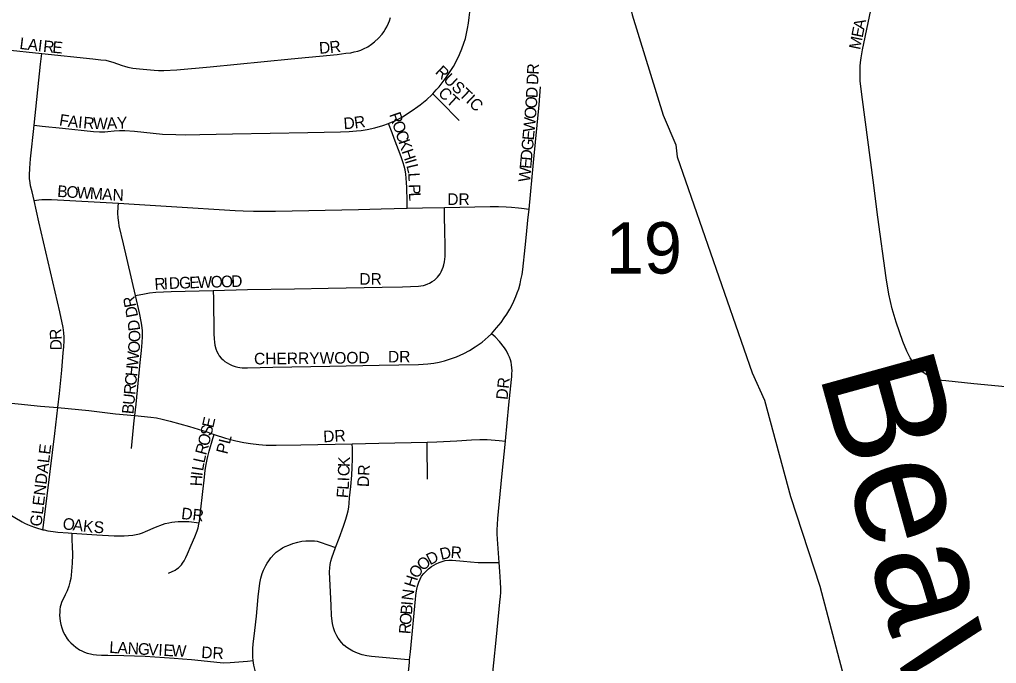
# Model space of a CAD drawing. Extents: x 1410790 to 1770854, y 448063 to 770588.
# Drawn here: x 1541507 to 1545713, y 655979 to 658750 of the extents above; entities that cross this region are included whole.
import ezdxf

# ---------------------------------------------------------------- set-up
doc = ezdxf.new("R2010")
doc.units = 0
for name, color, linetype in [('GM_X_City_Street', 7, 'Continuous'), ('GM_X_City_Street_Text', 7, 'Continuous'), ('GM_X_Minor_River', 7, 'Continuous'), ('GM_X_Minor_River_Text', 7, 'Continuous'), ('GM_X_Section_Text', 7, 'Continuous')]:
    doc.layers.add(name, color=color, linetype=linetype)

msp = doc.modelspace()

# ---------------------------------------------------------------- linework, layer by layer
at = {"layer": 'GM_X_City_Street'}
for points in [[(1545751.9, 657169.8), (1545614.7, 657182.5), (1545494.1, 657194.9), (1545478, 657197.2), (1545460.4, 657201.6), (1545441.3, 657208), (1545427.7, 657213.5), (1545415.1, 657220.2), (1545401.8, 657228.3), (1545390.8, 657235.7), (1545381.4, 657243), (1545373.5, 657250.2), (1545365.4, 657258.6), (1545359.3, 657266.9), (1545349.5, 657281.4), (1545341.6, 657293.8), (1545333.6, 657308.1), (1545327.1, 657322.7), (1545309.8, 657364.8), (1545280.3, 657448.1), (1545264.1, 657504.6), (1545249.6, 657568.2), (1545237.3, 657639.1), (1545202.6, 657899.2), (1545181.7, 658058.6), (1545135.9, 658406.6), (1545126.5, 658484.4), (1545125.3, 658503.3), (1545125.3, 658528.1), (1545126.1, 658550), (1545127.7, 658565.6), (1545130.1, 658585.1), (1545136.1, 658619.5), (1545190.5, 658880.6)], [(1543285.8, 658430.7), (1543301, 658447.5), (1543313, 658461.1), (1543343.4, 658500.1), (1543363.9, 658530.1), (1543375, 658547.9), (1543384.1, 658564), (1543401.8, 658599.5), (1543412, 658623.9), (1543420.3, 658648.6), (1543426.4, 658668.8), (1543431.8, 658689.8), (1543436.3, 658711.5), (1543440.4, 658734.6), (1543443.3, 658758.8), (1543446.7, 658792.7)], [(1541602.9, 658604), (1541822.7, 658580.7), (1541856.9, 658577.3), (1541878.4, 658574.6), (1541893, 658571.5), (1541909.2, 658567.1), (1541949.1, 658552.9), (1541958.7, 658549.4), (1541974, 658545.2), (1541994.9, 658541), (1542023.8, 658537.6), (1542086.2, 658531.9), (1542105.7, 658531), (1542129.1, 658530.8), (1542184.9, 658533.6), (1542328.4, 658547.2), (1542677.1, 658580.9), (1542875, 658600.3), (1542911.3, 658604.7), (1542932.8, 658607.4), (1542948.1, 658610.5), (1542963.1, 658614), (1542976.7, 658618.5), (1542988.2, 658623.6), (1543006.1, 658633.3), (1543022.2, 658644.1), (1543035.2, 658654.4), (1543052.1, 658670.2), (1543067.8, 658687.8), (1543075.3, 658697.6), (1543081.8, 658707.5), (1543088.6, 658719.4), (1543095.3, 658733.8), (1543099.7, 658744.9), (1543104, 658759.2)], [(1541296.6, 658637.5), (1541336.9, 658632.9), (1541441.2, 658621.1), (1541602.9, 658604)], [(1541569.8, 658295), (1541598, 658558.2), (1541602.9, 658604)], [(1543700.7, 657933.6), (1543720.4, 658135.2), (1543743.9, 658382.5), (1543750.4, 658459.9)], [(1543095.9, 658303.1), (1543098.3, 658304), (1543129.8, 658317.4), (1543156.3, 658331.3), (1543198, 658358.3), (1543221.7, 658375.9), (1543232.3, 658383.4), (1543260.7, 658406), (1543281.5, 658426), (1543285.8, 658430.7)], [(1543400.4, 658315.4), (1543317.4, 658398.9), (1543285.8, 658430.7)], [(1541569.8, 657971.7), (1541561.5, 658008.4), (1541554.7, 658035.1), (1541552.6, 658048), (1541550.9, 658065.7), (1541550, 658080.3), (1541551.3, 658109.9), (1541554.4, 658150.6), (1541556.7, 658176.8), (1541566.9, 658268.1), (1541569.8, 658295)], [(1541569.8, 658295), (1541604.1, 658291.5), (1541692, 658282.6), (1541825.7, 658268.5), (1541851, 658266.6), (1541875.2, 658266.9), (1541888.1, 658267.8), (1541914.6, 658271.1), (1541937.2, 658272.2), (1541960, 658271.9), (1542002.1, 658269.2), (1542122.7, 658257.3), (1542179.6, 658254.7), (1542222.8, 658254.6), (1542283.9, 658255.4), (1542424.7, 658258.4), (1542748.5, 658264.2), (1542889.3, 658267.3), (1542926.8, 658268.6), (1542957.6, 658270.7), (1542977.8, 658273.2), (1543003.8, 658277.5), (1543037, 658284.7), (1543071.2, 658294.2), (1543095.9, 658303.1)], [(1543176.3, 657938), (1543175.9, 657965.9), (1543174.7, 658028.5), (1543173.8, 658047.5), (1543172.1, 658067), (1543170.7, 658084.6), (1543167.4, 658102.9), (1543162.8, 658118.7), (1543158.4, 658133.1), (1543149.8, 658158.8), (1543119.8, 658238.6), (1543110.8, 658263.1), (1543095.9, 658303.1)], [(1541569.8, 657971.7), (1541590, 657974.4), (1541604, 657975.5), (1541620.7, 657976.2), (1541644.7, 657975.5), (1541933.1, 657959.3)], [(1541672, 657080), (1541679, 657140.8), (1541689.3, 657240.8), (1541695.8, 657316.6), (1541697.7, 657341.7), (1541699.4, 657366.9), (1541699.4, 657383.7), (1541698.1, 657401.8), (1541695.1, 657424.8), (1541681.3, 657492.6), (1541590.7, 657879), (1541569.8, 657971.7)], [(1542006.4, 657562.7), (1541955.1, 657784.7), (1541936.5, 657861.8), (1541934.3, 657876.7), (1541931.6, 657896.3), (1541931.1, 657916.3), (1541932, 657944.6), (1541933.1, 657959.3)], [(1541933.1, 657959.3), (1542000.9, 657955.5), (1542161.4, 657945.6), (1542436, 657928.9), (1542470, 657927.1), (1542514.4, 657925.6), (1542556.9, 657925.2), (1542608.7, 657924.9), (1542965.9, 657933.2), (1543064.2, 657935.5), (1543176.3, 657938)], [(1542341, 657584.4), (1542488.1, 657587.9), (1542691.2, 657591.6), (1542835.4, 657594.3), (1543067.8, 657598.5), (1543156.5, 657600.1), (1543224.9, 657602.4), (1543234.9, 657603.5), (1543246.8, 657605.9), (1543255.2, 657608.5), (1543264.5, 657612.1), (1543272.7, 657616.4), (1543283.9, 657622.8), (1543293, 657629.2), (1543300.6, 657635.1), (1543305.9, 657641), (1543312.1, 657648.3), (1543317.4, 657656.1), (1543322.1, 657663.9), (1543326.5, 657673.9), (1543330.5, 657684.9), (1543333.7, 657694.8), (1543336.4, 657707.2), (1543338.4, 657718.9), (1543339.3, 657730), (1543339.6, 657746.1), (1543339.3, 657775.6), (1543337.5, 657844.4), (1543336.7, 657900.1), (1543336.1, 657941.4)], [(1543176.3, 657938), (1543241.3, 657939.4), (1543336.1, 657941.4)], [(1543336.1, 657941.4), (1543533.5, 657945.5), (1543568.6, 657945.6), (1543602.6, 657944.1), (1543625.6, 657942.6), (1543655.3, 657939.6), (1543668.4, 657937.9), (1543700.7, 657933.6)], [(1543539.6, 657398.2), (1543560.9, 657423), (1543580, 657447.1), (1543594.1, 657466.1), (1543604.6, 657482.1), (1543617.7, 657503.5), (1543626.5, 657519.1), (1543635.6, 657538.2), (1543643.9, 657557.7), (1543650.1, 657574), (1543656.2, 657591.6), (1543661.9, 657612.1), (1543665.9, 657629.7), (1543670.3, 657652.9), (1543673.2, 657675), (1543684, 657769.6), (1543689.8, 657825), (1543696.1, 657887), (1543700.7, 657933.6)], [(1542003, 657046.2), (1542009.2, 657095.5), (1542026.5, 657274.2), (1542032.3, 657326.1), (1542035.6, 657360.4), (1542037.2, 657386.3), (1542037.3, 657396.3), (1542036.7, 657410.4), (1542035.4, 657423.1), (1542032.8, 657443.2), (1542023.7, 657488.1), (1542006.4, 657562.7)], [(1542006.4, 657562.7), (1542045.3, 657569.9), (1542067.3, 657574), (1542094.2, 657577.1), (1542160.1, 657580.3), (1542341, 657584.4)], [(1542341, 657584.4), (1542341.6, 657547.8), (1542344.1, 657397.1), (1542345.3, 657376.4), (1542346.6, 657361.9), (1542348.6, 657348.7), (1542352.1, 657333.7), (1542356.2, 657322.2), (1542362, 657311), (1542367.1, 657303), (1542375.4, 657293.5), (1542383.4, 657285.8), (1542391.3, 657279.1), (1542400.6, 657273), (1542411.8, 657266.6), (1542423, 657261.2), (1542435.4, 657256.8), (1542446.6, 657254.2), (1542455.2, 657252.9), (1542466, 657252), (1542488.4, 657251.3), (1542597.9, 657253.6), (1542842.5, 657258.2), (1543055.7, 657262.4), (1543224.4, 657266.3), (1543245.3, 657267.3), (1543265.3, 657268.8), (1543291.4, 657271.9), (1543314.2, 657276.3), (1543336.6, 657281.8), (1543358, 657288.3), (1543388.5, 657299.2), (1543419.4, 657312.7), (1543444.8, 657326.6), (1543468.3, 657341.1), (1543498.2, 657362), (1543524.9, 657384.7), (1543539.6, 657398.2)], [(1543599.3, 656936.2), (1543599.4, 656937.7), (1543614.1, 657091.8), (1543625.1, 657201), (1543626.2, 657214.7), (1543627, 657226.4), (1543627.4, 657238.5), (1543626.6, 657251.5), (1543625.1, 657264.4), (1543623.1, 657275.3), (1543620.4, 657285.1), (1543616.5, 657297.6), (1543611.4, 657309.4), (1543603.6, 657323.8), (1543594.6, 657337.6), (1543573.4, 657364.6), (1543554.6, 657384.1), (1543539.6, 657398.2)], [(1541139.9, 657129.5), (1541167.4, 657127.4), (1541222.7, 657123.1), (1541297.3, 657116.6), (1541403.2, 657106.8), (1541597.3, 657087.1), (1541672, 657080)], [(1541608, 656554.8), (1541610.5, 656574.8), (1541639.5, 656805.6), (1541659.2, 656969.3), (1541672, 657080)], [(1541672, 657080), (1541805.9, 657067.1), (1541920.7, 657053.9), (1542003, 657046.2)], [(1541989.1, 656904.4), (1542000.8, 657024.2), (1542003, 657046.2)], [(1542003, 657046.2), (1542072.9, 657039.6), (1542097, 657035.9), (1542121.1, 657031), (1542155.7, 657022.3), (1542239.5, 656998.3), (1542313.5, 656975.3), (1542345, 656965.1)], [(1542280.2, 656583.8), (1542281.6, 656591.6), (1542286.2, 656630.1), (1542295.9, 656718.9), (1542301.6, 656768.5), (1542306.7, 656810.1), (1542309.7, 656828.3), (1542315.1, 656856.6), (1542318.1, 656869.5), (1542324.2, 656892.5), (1542340.1, 656947.8), (1542345, 656965.1)], [(1542345, 656965.1), (1542393.9, 656949.3), (1542438.4, 656937.6), (1542473, 656929.5), (1542501.5, 656925.2), (1542538, 656920.9), (1542568.9, 656919), (1542611.6, 656918.4), (1542718, 656919.7), (1542939.7, 656924.5)], [(1542867.5, 656478.7), (1542882.7, 656517.8), (1542901.3, 656570.6), (1542912.1, 656600.6), (1542918, 656620.2), (1542921.9, 656635.5), (1542924.4, 656652.2), (1542926.3, 656668.8), (1542928.3, 656691.9), (1542933.7, 656740.4), (1542937.6, 656789.7), (1542939.6, 656822.1), (1542940.9, 656860.5), (1542940.1, 656904.1), (1542939.7, 656924.5)], [(1542939.7, 656924.5), (1543053.8, 656927.1), (1543261.6, 656931.7)], [(1543261.6, 656931.7), (1543303.7, 656932.6), (1543389.7, 656936.9), (1543452.8, 656941.9), (1543488.6, 656943.1), (1543520.8, 656943.1), (1543572.5, 656938.6), (1543599.3, 656936.2)], [(1543263.2, 656773), (1543261.8, 656917.5), (1543261.6, 656931.7)], [(1543571.7, 656413.7), (1543564.4, 656514.4), (1543563.3, 656536.9), (1543563.3, 656553.6), (1543564.4, 656576.8), (1543566.2, 656602.8), (1543584, 656782.7), (1543599.3, 656936.2)], [(1541423.5, 656644.5), (1541429.1, 656642.1), (1541439.5, 656636.6), (1541486.8, 656607.2), (1541518.2, 656589.4), (1541529.1, 656583.5), (1541541.4, 656577.3), (1541555.6, 656571.3), (1541571.9, 656565.5), (1541585, 656561), (1541599.2, 656557), (1541608, 656554.8)], [(1541733, 656539.5), (1541839.9, 656532.1), (1541915, 656528.3), (1541957.4, 656528.1), (1541976.9, 656529.2), (1541994.8, 656531.2), (1542009.4, 656533.9), (1542023.6, 656537.1), (1542037.2, 656541.8), (1542050.1, 656546.4), (1542091.9, 656565.1), (1542122.3, 656577), (1542134.5, 656581.2), (1542150.4, 656585.1), (1542162.6, 656587.1), (1542176.4, 656588.6), (1542189.8, 656589.8), (1542213.3, 656590.8), (1542236.1, 656589.5), (1542280.2, 656583.8)], [(1542148, 656367.8), (1542176.7, 656381.4), (1542185.1, 656386.4), (1542191.5, 656390.7), (1542198.6, 656397.5), (1542203.9, 656403.7), (1542209.1, 656410.7), (1542215.5, 656420.4), (1542223.6, 656435.7), (1542230.7, 656450.9), (1542246.8, 656487.9), (1542262.2, 656524), (1542271.6, 656549.4), (1542275.6, 656562.6), (1542279.3, 656578.8), (1542280.2, 656583.8)], [(1541608, 656554.8), (1541612.9, 656553.6), (1541629.7, 656550.1), (1541651.4, 656546.4), (1541672.7, 656544.1), (1541716.6, 656540.7), (1541733, 656539.5)], [(1541733, 656539.5), (1541732.8, 656528.9), (1541732.4, 656508.6), (1541733.7, 656485), (1541734.8, 656447), (1541733.9, 656411), (1541729.5, 656358.7), (1541727.9, 656344.7), (1541724.5, 656329.7), (1541719.2, 656311.5), (1541711.8, 656292.5), (1541703.9, 656274.6), (1541688.2, 656242.1), (1541684.8, 656231.7), (1541682.9, 656223.3), (1541681.1, 656211.8), (1541680.1, 656200.5), (1541679.8, 656187.3), (1541680.6, 656174.2), (1541681.9, 656161.7), (1541684.8, 656147.2), (1541688.9, 656132.7), (1541695.1, 656115.3), (1541701.7, 656102), (1541712.4, 656085.6), (1541718.7, 656077.6), (1541727.5, 656068.3), (1541739, 656057.7), (1541749.7, 656048.8), (1541766.1, 656037.9), (1541775.5, 656033.3), (1541787, 656028.4), (1541799, 656024.2), (1541812.1, 656020.9), (1541823.9, 656018.4), (1541838, 656016.5), (1541860.3, 656015.1), (1541887.2, 656015), (1541956.1, 656014.1), (1542048, 656010.3), (1542172.4, 656002.3), (1542209, 655999.4), (1542247.6, 655995.6), (1542370.9, 655982.8), (1542386.4, 655982.1), (1542414.6, 655983.1), (1542489.2, 655989.4), (1542513.7, 655991.5)], [(1542513.7, 655991.5), (1542513.6, 655991.5), (1542512.2, 656006.7), (1542511.7, 656023.7), (1542511.7, 656044.2), (1542513, 656062.5), (1542519.8, 656121), (1542527, 656182.8), (1542532.6, 656248.4), (1542534.7, 656267.8), (1542538.7, 656300.2), (1542541.8, 656324.2), (1542546.2, 656346.9), (1542552, 656366.3), (1542558.1, 656381.2), (1542567.7, 656401.1), (1542573.4, 656410.6), (1542579.8, 656420.7), (1542588.8, 656433.8), (1542603.8, 656450.2), (1542612.4, 656457.5), (1542620.8, 656464.5), (1542628.9, 656470.1), (1542639.7, 656476.2), (1542651.1, 656482.3), (1542665.9, 656488.9), (1542684.2, 656495.4), (1542704.7, 656501.1), (1542722.1, 656505), (1542739.1, 656507.2), (1542753.6, 656507.4), (1542764.4, 656507.6), (1542777.4, 656506.3), (1542788.3, 656505), (1542801.8, 656501.9), (1542867.5, 656478.7)], [(1543186.4, 655994.6), (1543165, 655996.6), (1543023.1, 656009.3), (1543002.5, 656012.8), (1542982.3, 656016.7), (1542961.7, 656023.1), (1542942.1, 656031.9), (1542927.8, 656040.3), (1542916, 656048.6), (1542903.7, 656058.4), (1542892.9, 656069.2), (1542878.8, 656087.5), (1542872.5, 656097.7), (1542864.3, 656114.9), (1542858.3, 656133), (1542854.4, 656151.9), (1542850.2, 656184.3), (1542848.1, 656229.7), (1542842.5, 656343.6), (1542841.9, 656373.7), (1542842.8, 656391.4), (1542844.8, 656405.6), (1542847.3, 656418.9), (1542851.5, 656434.1), (1542867.5, 656478.7)], [(1543186.4, 655994.6), (1543190.2, 656029.3), (1543212.2, 656256.2), (1543213.5, 656269.7), (1543215.3, 656283.5), (1543217.6, 656298.4), (1543220.7, 656312.2), (1543226.1, 656329.3), (1543231.9, 656342.3), (1543238.2, 656354.4), (1543247.1, 656366.5), (1543256.1, 656375.5), (1543268.2, 656386.3), (1543280.9, 656395.9), (1543290.6, 656402.4), (1543300.9, 656408.2), (1543313.5, 656413.6), (1543327, 656418.1), (1543340, 656421.7), (1543354.8, 656423.5), (1543369.6, 656423.9), (1543418, 656419.4), (1543448.9, 656416.3), (1543481.3, 656413.6), (1543510.9, 656413.3), (1543560.6, 656413.6), (1543571.7, 656413.7)], [(1543522.2, 655717.2), (1543529.1, 655787.4), (1543559, 656079.9), (1543571.9, 656212.5), (1543575, 656243.1), (1543577.4, 656266.9), (1543578.5, 656284.2), (1543578.9, 656301.8), (1543578.1, 656328.4), (1543574.5, 656374.8), (1543571.7, 656413.7)], [(1543161.1, 655750.1), (1543185.3, 655983.8), (1543186.4, 655994.6)], [(1542561.9, 655535.7), (1542575, 655666.4), (1542581.8, 655724.8), (1542584.9, 655754.5), (1542585.4, 655767.6), (1542585, 655777.9), (1542584.5, 655786.8), (1542583.2, 655796.8), (1542581, 655807.2), (1542577.8, 655816.2), (1542570.7, 655834.7), (1542556, 655864.3), (1542537.4, 655901.9), (1542529.6, 655920), (1542524.2, 655938), (1542516.4, 655972.5), (1542513.7, 655991.5)]]:
    msp.add_lwpolyline(points, dxfattribs=at)
at = {"layer": 'GM_X_Minor_River'}
msp.add_lwpolyline([(1544170.4, 660441), (1544141, 660074.5), (1544116.2, 659936.6), (1544106.4, 659551.6), (1544060.4, 659155.4), (1544144.8, 658770.7), (1544278.4, 658338.8), (1544331.9, 658211.4), (1544338.9, 658159.1), (1544660.7, 657230.2), (1544714.4, 657112.8), (1544826.3, 656697.6), (1544952.8, 656312.1), (1545090.5, 655790.1), (1545153.2, 655618.4), (1545237.9, 655448.3), (1545341.8, 655338), (1545577.6, 655008.5), (1545945.2, 654560.1)], dxfattribs=at)

# ---------------------------------------------------------------- texts
at = {"layer": 'GM_X_City_Street_Text'}
for s, rotation, p in [('A', 78.5715, (1545143.3, 658704)), ('E', 78.5515, (1545136.3, 658669.5)), ('L', 352.8083, (1541505.3, 658624)), ('A', 352.8126, (1541540.2, 658619.6)), ('I', 353.0383, (1541584.1, 658614)), ('R', 354.4575, (1541607.3, 658611.3)), ('E', 354.8212, (1541647, 658607.4)), ('D', 3.7843, (1542798.2, 658602.7)), ('R', 6.5914, (1542844.7, 658605.8)), ('M', 78.5579, (1545125.8, 658617.8)), ('RUSTIC', 316.6357, (1543293.3, 658520.8)), ('R', 87.2845, (1543741.4, 658512)), ('D', 87.2664, (1543739.3, 658468.1)), ('CT', 317.285, (1543305.6, 658428.5)), ('D', 87.2287, (1543736.5, 658410.9)), ('O', 86.2152, (1543733.6, 658366)), ('R', 288.7307, (1543097.9, 658341.7)), ('O', 84.7462, (1543729.4, 658320.8)), ('F', 350.9194, (1541675.6, 658294.8)), ('A', 354.3721, (1541713.7, 658288.8)), ('I', 354.7891, (1541757.9, 658284.5)), ('R', 354.7957, (1541779.8, 658282.5)), ('W', 359.3218, (1541823.5, 658278.7)), ('A', 2.7724, (1541884, 658278.1)), ('Y', 2.3173, (1541927.8, 658280.2)), ('D', 4.2445, (1542903.9, 658277.7)), ('R', 7.7773, (1542951, 658281.3)), ('O', 288.7218, (1543110.7, 658304.3)), ('W', 84.7561, (1543724.2, 658263.9)), ('C', 288.7192, (1543124.8, 658262.6)), ('E', 84.7523, (1543721, 658228.8)), ('K', 288.7218, (1543137.5, 658225.1)), ('G', 84.7462, (1543717, 658185)), ('H', 288.7218, (1543151.6, 658183.4)), ('D', 84.7462, (1543712.9, 658141.2)), ('I', 286.7411, (1543165.6, 658142.2)), ('E', 84.7462, (1543709.7, 658106.1)), ('L', 283.8374, (1543171.8, 658121.7)), ('W', 84.7477, (1543704.5, 658049.2)), ('L', 273.7041, (1543179.8, 658089.9)), ('B', 356.2328, (1541668.5, 657987.3)), ('O', 356.2383, (1541708, 657984.7)), ('W', 356.2312, (1541751.9, 657981.8)), ('M', 356.2554, (1541809, 657978)), ('A', 356.2383, (1541861.7, 657974.6)), ('N', 357.5834, (1541906.9, 657971.6)), ('P', 271.6831, (1543182.2, 658041.3)), ('L', 272.7976, (1543183.3, 658005.1)), ('DR', 0, (1543348.6, 657952.1)), ('R', 3.5476, (1542089.7, 657586.9)), ('I', 3.2805, (1542129.1, 657589.3)), ('D', 2.2081, (1542150.8, 657590.6)), ('G', 1.6612, (1542194.7, 657592.3)), ('E', 1.6393, (1542238.7, 657593.5)), ('W', 1.6311, (1542273.8, 657594.6)), ('O', 1.6326, (1542331, 657596.2)), ('O', 1.6175, (1542375, 657597.4)), ('D', 1.6379, (1542419, 657598.7)), ('DR', 0, (1542970.2, 657608.9)), ('R', 100.9561, (1542009.9, 657516.4)), ('D', 100.9486, (1542018.2, 657473.2)), ('D', 97.61, (1542026.9, 657413.5)), ('R', 93.0922, (1541688.8, 657373.2)), ('O', 89.852, (1542027.3, 657362.1)), ('D', 90.5574, (1541689.3, 657326.8)), ('O', 84.4515, (1542022.7, 657313.2)), ('W', 84.46, (1542017.2, 657256.3)), ('CHERRYWOOD', 0.5726, (1542516.9, 657265.7)), ('DR', 0, (1543093.4, 657274.5)), ('H', 84.462, (1542013, 657212.5)), ('C', 84.4523, (1542009.2, 657173.1)), ('R', 84.4575, (1542005.3, 657133.7)), ('DR', 83.9877, (1543607.7, 657112.1)), ('U', 84.4567, (1542001.1, 657089.9)), ('B', 84.4537, (1541997.3, 657050.4)), ('S', 76.7856, (1542332.7, 656955.4)), ('E', 77.1854, (1542340.9, 656990)), ('O', 75.0564, (1542321, 656911.3)), ('DR', 3.0227, (1542815.8, 656930.7)), ('GLENDALE', 83.0663, (1541601.3, 656566.6)), ('R', 74.8152, (1542310.6, 656872.8)), ('PL', 75.9605, (1542401.3, 656877.1)), ('L', 80.5017, (1542297.3, 656805.1)), ('L', 77.3023, (1542303, 656839)), ('K', 88.0956, (1542928.4, 656823.9)), ('I', 82.6364, (1542294.5, 656783.7)), ('C', 88.0751, (1542927.1, 656784.3)), ('DR', 86.989, (1543010.6, 656737.5)), ('H', 86.5886, (1542292, 656740.7)), ('L', 86.7472, (1542924.2, 656725.9)), ('I', 87.9799, (1542926.3, 656762.2)), ('F', 85.3362, (1542921.3, 656689.5)), ('DR', 353.6551, (1542201.6, 656601.2)), ('O', 353.3629, (1541691, 656557.2)), ('A', 353.3412, (1541734.7, 656552.2)), ('K', 353.3895, (1541778.4, 656547.1)), ('S', 357.0375, (1541825.6, 656541.7)), ('D', 26.9462, (1543274, 656401.2)), ('D', 12.8726, (1543322.6, 656424.5)), ('R', 356.0381, (1543361.7, 656434)), ('O', 38.9534, (1543242.1, 656375)), ('O', 56.7342, (1543220.7, 656341.3)), ('H', 72.526, (1543209.1, 656302.6)), ('N', 82.9211, (1543201.2, 656248.4)), ('B', 85.4068, (1543196.4, 656187.6)), ('I', 85.4069, (1543199.5, 656227)), ('O', 85.4052, (1543192.8, 656143.7)), ('R', 85.4178, (1543189.7, 656104.2)), ('L', 356.8565, (1541892.8, 656024.9)), ('A', 356.8511, (1541927.9, 656023)), ('N', 356.8293, (1541971.9, 656020.6)), ('G', 356.8573, (1542015.8, 656018.1)), ('V', 356.8511, (1542059.7, 656015.7)), ('I', 356.8505, (1542103.7, 656013.3)), ('E', 356.8535, (1542125.6, 656012.1)), ('W', 357.3452, (1542161.3, 656010.1)), ('DR', 356.989, (1542288.7, 656002.9))]:
    msp.add_text(s, height=50, rotation=rotation, dxfattribs=at).set_placement(p)
at = {"layer": 'GM_X_Minor_River_Text'}
msp.add_text('Beaver', height=499.98, rotation=285.4347, dxfattribs=at).set_placement((1544946.1, 657231.5))
at = {"layer": 'GM_X_Section_Text'}
msp.add_text('19', height=221, rotation=0, dxfattribs=at).set_placement((1544030.6, 657657))

doc.saveas('drawing.dxf')
